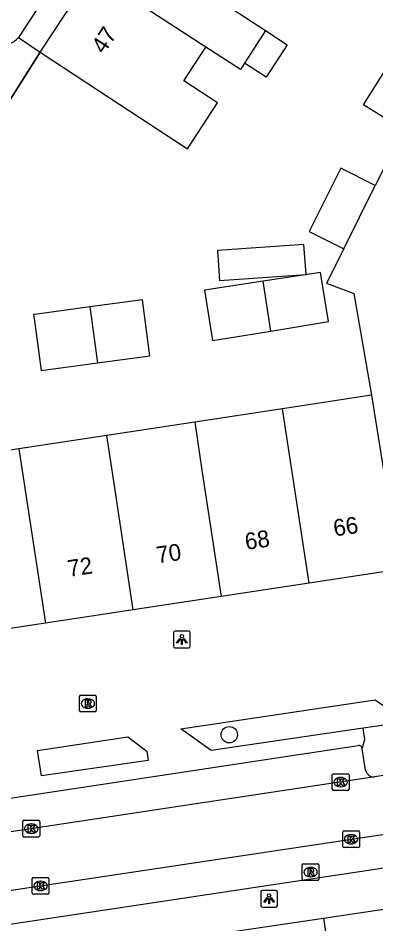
# Model space of a CAD drawing. Extents: x 159280 to 160375, y 384531 to 385872.
# Drawn here: x 159769.6 to 159791, y 384897 to 384951.1 of the extents above; entities that cross this region are included whole.
import ezdxf

# ---------------------------------------------------------------- set-up
doc = ezdxf.new("R2010")
doc.units = 0
for name, color, linetype in [('IMGEO_Boom', 7, 'Continuous'), ('IMGEO_Haag', 7, 'Continuous'), ('IMGEO_Kolk', 7, 'Continuous'), ('IMGEO_Lichtpunt', 7, 'Continuous'), ('IMGEO_Muur', 7, 'Continuous'), ('IMGEO_Pand', 7, 'Continuous'), ('IMGEO_Pand_nummerreeks', 7, 'Continuous'), ('IMGEO_Parkeervlak_open', 7, 'Continuous'), ('IMGEO_Rijbaan_lokaal_open', 7, 'Continuous'), ('IMGEO_Rioolput', 7, 'Continuous'), ('IMGEO_Voetpad_open', 7, 'Continuous')]:
    doc.layers.add(name, color=color, linetype=linetype)

msp = doc.modelspace()

# ---------------------------------------------------------------- linework, layer by layer
at = {"layer": 'IMGEO_Boom'}
msp.add_circle((159782.236, 384908.32), 0.489, dxfattribs=at)
at = {"layer": 'IMGEO_Haag'}
msp.add_lwpolyline([(159792.774, 384909.079), (159790.241, 384908.709)], dxfattribs=at)
at = {"layer": 'IMGEO_Kolk'}
for p, q in [((159788.4, 384905.067), (159788.4, 384905.919)), ((159788.475, 384905.993), (159789.327, 384905.993)), ((159788.888, 384905.773), (159788.913, 384905.773)), ((159789.401, 384905.919), (159789.401, 384905.067)), ((159788.911, 384905.213), (159788.886, 384905.213)), ((159789.327, 384904.993), (159788.475, 384904.993)), ((159769.891, 384902.283), (159769.891, 384903.135)), ((159769.966, 384903.209), (159770.818, 384903.209)), ((159770.379, 384902.989), (159770.404, 384902.989)), ((159770.892, 384903.135), (159770.892, 384902.283)), ((159770.402, 384902.429), (159770.377, 384902.429)), ((159789.027, 384901.652), (159789.027, 384902.504)), ((159789.102, 384902.578), (159789.954, 384902.578)), ((159790.028, 384902.504), (159790.028, 384901.652)), ((159770.818, 384902.209), (159769.966, 384902.209)), ((159789.515, 384902.358), (159789.54, 384902.358)), ((159789.954, 384901.578), (159789.102, 384901.578)), ((159789.538, 384901.798), (159789.513, 384901.798)), ((159770.518, 384899.79), (159771.37, 384899.79)), ((159770.443, 384898.864), (159770.443, 384899.716)), ((159770.931, 384899.57), (159770.956, 384899.57)), ((159771.444, 384899.716), (159771.444, 384898.864)), ((159771.37, 384898.79), (159770.518, 384898.79)), ((159770.954, 384899.01), (159770.929, 384899.01))]:
    msp.add_line(p, q, dxfattribs=at)
for points in [[(159788.4, 384905.067), (159788.4, 384905.919)], [(159788.475, 384905.993), (159789.327, 384905.993)], [(159788.721, 384905.693), (159788.844, 384905.693), (159788.844, 384905.542), (159788.974, 384905.693), (159789.138, 384905.693), (159788.992, 384905.542), (159789.145, 384905.293), (159788.993, 384905.293), (159788.908, 384905.457), (159788.844, 384905.39), (159788.844, 384905.293), (159788.721, 384905.293), (159788.721, 384905.693)], [(159789.401, 384905.919), (159789.401, 384905.067)], [(159789.327, 384904.993), (159788.475, 384904.993)], [(159769.891, 384902.283), (159769.891, 384903.135)], [(159769.966, 384903.209), (159770.818, 384903.209)], [(159770.892, 384903.135), (159770.892, 384902.283)], [(159770.212, 384902.909), (159770.335, 384902.909), (159770.335, 384902.758), (159770.465, 384902.909), (159770.629, 384902.909), (159770.483, 384902.758), (159770.636, 384902.509), (159770.484, 384902.509), (159770.399, 384902.673), (159770.335, 384902.606), (159770.335, 384902.509), (159770.212, 384902.509), (159770.212, 384902.909)], [(159789.027, 384901.652), (159789.027, 384902.504)], [(159789.102, 384902.578), (159789.954, 384902.578)], [(159790.028, 384902.504), (159790.028, 384901.652)], [(159770.818, 384902.209), (159769.966, 384902.209)], [(159789.348, 384902.278), (159789.471, 384902.278), (159789.471, 384902.127), (159789.601, 384902.278), (159789.765, 384902.278), (159789.619, 384902.127), (159789.772, 384901.878), (159789.62, 384901.878), (159789.535, 384902.042), (159789.471, 384901.975), (159789.471, 384901.878), (159789.348, 384901.878), (159789.348, 384902.278)], [(159789.954, 384901.578), (159789.102, 384901.578)], [(159770.518, 384899.79), (159771.37, 384899.79)], [(159770.443, 384898.864), (159770.443, 384899.716)], [(159770.764, 384899.49), (159770.887, 384899.49), (159770.887, 384899.339), (159771.017, 384899.49), (159771.181, 384899.49), (159771.035, 384899.339), (159771.188, 384899.09), (159771.036, 384899.09), (159770.951, 384899.254), (159770.887, 384899.187), (159770.887, 384899.09), (159770.764, 384899.09), (159770.764, 384899.49)], [(159771.444, 384899.716), (159771.444, 384898.864)], [(159771.37, 384898.79), (159770.518, 384898.79)]]:
    msp.add_lwpolyline(points, dxfattribs=at)
for centre, start, end in [((159788.477, 384905.917), 91.552, 178.448), ((159788.477, 384905.917), 91.552, 178.448), ((159789.325, 384905.917), 1.552, 88.448), ((159789.325, 384905.917), 1.552, 88.448), ((159788.477, 384905.069), 181.552, 268.448), ((159788.477, 384905.069), 181.552, 268.448), ((159789.325, 384905.069), 271.552, 358.448), ((159789.325, 384905.069), 271.552, 358.448), ((159769.968, 384903.133), 91.552, 178.448), ((159769.968, 384903.133), 91.552, 178.448), ((159770.816, 384903.133), 1.552, 88.448), ((159770.816, 384903.133), 1.552, 88.448), ((159789.104, 384902.502), 91.552, 178.448), ((159789.104, 384902.502), 91.552, 178.448), ((159789.952, 384902.502), 1.552, 88.448), ((159789.952, 384902.502), 1.552, 88.448), ((159769.968, 384902.285), 181.552, 268.448), ((159769.968, 384902.285), 181.552, 268.448), ((159770.816, 384902.285), 271.552, 358.448), ((159770.816, 384902.285), 271.552, 358.448), ((159789.104, 384901.654), 181.552, 268.448), ((159789.104, 384901.654), 181.552, 268.448), ((159789.952, 384901.654), 271.552, 358.448), ((159789.952, 384901.654), 271.552, 358.448), ((159770.52, 384899.714), 91.552, 178.448), ((159770.52, 384899.714), 91.552, 178.448), ((159771.368, 384899.714), 1.552, 88.448), ((159771.368, 384899.714), 1.552, 88.448), ((159770.52, 384898.866), 181.552, 268.448), ((159770.52, 384898.866), 181.552, 268.448), ((159771.368, 384898.866), 271.552, 358.448), ((159771.368, 384898.866), 271.552, 358.448)]:
    msp.add_arc(centre, 0.0765, start, end, dxfattribs=at)
for centre, major_axis, ratio, start_param, end_param in [((159788.887, 384905.493), (-0.387, 0.002), 0.722429, 4.712389, 7.853982), ((159788.912, 384905.493), (-0.39, 0.002), 0.717154, 1.570796, 4.712389), ((159770.378, 384902.709), (-0.387, 0.002), 0.722429, 4.712389, 7.853982), ((159770.403, 384902.709), (-0.39, 0.002), 0.717154, 1.570796, 4.712389), ((159789.514, 384902.078), (-0.387, 0.002), 0.722429, 4.712389, 7.853982), ((159789.539, 384902.078), (-0.39, 0.002), 0.717154, 1.570796, 4.712389), ((159770.93, 384899.29), (-0.387, 0.002), 0.722429, 4.712389, 7.853982), ((159770.955, 384899.29), (-0.39, 0.002), 0.717154, 1.570796, 4.712389)]:
    msp.add_ellipse(centre, major_axis=major_axis, ratio=ratio, start_param=start_param, end_param=end_param, dxfattribs=at)
at = {"layer": 'IMGEO_Lichtpunt'}
for p, q in [((159778.901, 384914.415), (159778.901, 384913.608)), ((159778.901, 384914.415), (159778.901, 384913.608)), ((159779.803, 384914.51), (159778.995, 384914.51)), ((159779.803, 384914.51), (159778.995, 384914.51)), ((159779.897, 384913.608), (159779.897, 384914.415)), ((159779.897, 384913.608), (159779.897, 384914.415)), ((159778.995, 384913.514), (159779.803, 384913.514)), ((159778.995, 384913.514), (159779.803, 384913.514)), ((159784.121, 384898.926), (159784.121, 384898.119)), ((159784.121, 384898.926), (159784.121, 384898.119)), ((159785.023, 384899.021), (159784.215, 384899.021)), ((159785.023, 384899.021), (159784.215, 384899.021)), ((159785.117, 384898.119), (159785.117, 384898.926)), ((159785.117, 384898.119), (159785.117, 384898.926)), ((159784.215, 384898.025), (159785.023, 384898.025)), ((159784.215, 384898.025), (159785.023, 384898.025))]:
    msp.add_line(p, q, dxfattribs=at)
for points in [[(159779.275, 384914.079), (159779.314, 384914.051), (159779.126, 384913.789), (159779.088, 384913.816), (159779.275, 384914.079)], [(159779.377, 384914.031), (159779.424, 384914.031), (159779.424, 384913.709), (159779.377, 384913.709), (159779.377, 384914.031)], [(159779.487, 384914.051), (159779.525, 384914.078), (159779.712, 384913.816), (159779.673, 384913.788), (159779.487, 384914.051)], [(159784.495, 384898.59), (159784.534, 384898.562), (159784.346, 384898.3), (159784.308, 384898.327), (159784.495, 384898.59)], [(159784.597, 384898.542), (159784.644, 384898.542), (159784.644, 384898.22), (159784.597, 384898.22), (159784.597, 384898.542)], [(159784.707, 384898.562), (159784.745, 384898.589), (159784.932, 384898.327), (159784.893, 384898.299), (159784.707, 384898.562)]]:
    msp.add_lwpolyline(points, dxfattribs=at)
for centre in [(159779.4, 384914.213), (159784.62, 384898.724)]:
    msp.add_circle(centre, 0.0994, dxfattribs=at)
for centre, start, end in [((159778.995, 384914.415), 90, 180), ((159778.995, 384914.415), 90, 180), ((159779.803, 384914.415), 0, 90), ((159779.803, 384914.415), 0, 90), ((159778.995, 384913.608), 180, 270), ((159778.995, 384913.608), 180, 270), ((159779.803, 384913.608), 270, 0), ((159779.803, 384913.608), 270, 360), ((159784.215, 384898.926), 90, 180), ((159784.215, 384898.926), 90, 180), ((159785.023, 384898.926), 0, 90), ((159785.023, 384898.926), 0, 90), ((159784.215, 384898.119), 180, 270), ((159784.215, 384898.119), 180, 270), ((159785.023, 384898.119), 270, 0), ((159785.023, 384898.119), 270, 360)]:
    msp.add_arc(centre, 0.0946, start, end, dxfattribs=at)
at = {"layer": 'IMGEO_Muur'}
msp.add_lwpolyline([(159770.929, 384949.108), (159765.907, 384941.222)], dxfattribs=at)
at = {"layer": 'IMGEO_Pand'}
for points in [[(159783.847, 384954.019), (159782.357, 384951.743), (159784.413, 384950.398)], [(159770.929, 384949.108), (159774.024, 384953.837)], [(159780.832, 384949.413), (159774.024, 384953.837)], [(159784.413, 384950.398), (159785.707, 384949.551), (159784.441, 384947.616), (159783.147, 384948.462)], [(159784.413, 384950.398), (159783.147, 384948.462)], [(159770.929, 384949.108), (159775.112, 384946.37), (159779.735, 384943.345), (159781.53, 384946.088), (159779.518, 384947.406), (159780.832, 384949.413)], [(159783.147, 384948.462), (159782.9, 384948.085), (159780.832, 384949.413)], [(159793.073, 384944.212), (159790.271, 384945.97), (159791.981, 384948.696)], [(159790.972, 384941.144), (159788.911, 384942.175), (159787.021, 384938.396), (159789.083, 384937.366)], [(159789.083, 384937.366), (159790.972, 384941.144)], [(159786.828, 384935.835), (159786.704, 384937.619), (159781.525, 384937.258), (159781.65, 384935.474), (159786.828, 384935.835)], [(159784.72, 384932.447), (159788.177, 384933.013), (159787.697, 384935.949), (159784.268, 384935.425)], [(159784.268, 384935.425), (159780.748, 384934.887), (159781.241, 384931.878), (159784.72, 384932.447)], [(159784.72, 384932.447), (159784.268, 384935.425)], [(159773.9, 384933.887), (159770.743, 384933.464), (159770.53, 384933.435), (159770.563, 384933.19), (159770.979, 384930.087), (159774.348, 384930.539)], [(159774.348, 384930.539), (159777.485, 384930.96), (159777.037, 384934.308), (159773.9, 384933.887)], [(159773.9, 384933.887), (159774.348, 384930.539)], [(159790.742, 384928.614), (159785.425, 384927.806)], [(159790.742, 384928.614), (159791.633, 384923.146), (159792.385, 384918.202)], [(159785.425, 384927.806), (159780.167, 384927.006)], [(159787.009, 384917.385), (159785.862, 384924.93), (159785.425, 384927.806)], [(159780.167, 384927.006), (159774.909, 384926.207)], [(159780.167, 384927.006), (159780.604, 384924.131), (159781.751, 384916.585)], [(159774.909, 384926.207), (159769.651, 384925.407)], [(159776.493, 384915.786), (159775.346, 384923.332), (159774.909, 384926.207)], [(159769.651, 384925.407), (159764.393, 384924.608)], [(159769.651, 384925.407), (159770.088, 384922.532), (159771.234, 384914.986)], [(159792.385, 384918.202), (159787.009, 384917.385)], [(159787.009, 384917.385), (159781.751, 384916.585)], [(159781.751, 384916.585), (159776.493, 384915.786)], [(159776.493, 384915.786), (159771.234, 384914.986)], [(159771.234, 384914.986), (159765.976, 384914.186)], [(159787.883, 384897.359), (159793.086, 384898.132)], [(159782.479, 384896.556), (159787.883, 384897.359)], [(159787.883, 384897.359), (159789.458, 384886.766)]]:
    msp.add_lwpolyline(points, dxfattribs=at)
at = {"layer": 'IMGEO_Parkeervlak_open'}
msp.add_lwpolyline([(159790.395, 384906.199), (159790.19, 384907.473)], dxfattribs=at)
msp.add_arc((159790.891, 384906.304), 0.507, 191.954, 275.1908, dxfattribs=at)
at = {"layer": 'IMGEO_Rijbaan_lokaal_open'}
for points in [[(159766.651, 384898.646), (159819.621, 384906.592)], [(159790.937, 384905.799), (159766.12, 384902.067)], [(159793.009, 384906.124), (159790.937, 384905.799)]]:
    msp.add_lwpolyline(points, dxfattribs=at)
at = {"layer": 'IMGEO_Rioolput'}
for p, q in [((159773.274, 384909.762), (159773.274, 384910.614)), ((159773.349, 384910.688), (159774.201, 384910.688)), ((159774.275, 384910.614), (159774.275, 384909.762)), ((159773.762, 384910.468), (159773.787, 384910.468)), ((159774.201, 384909.688), (159773.349, 384909.688)), ((159773.785, 384909.908), (159773.76, 384909.908)), ((159786.601, 384899.687), (159786.601, 384900.539)), ((159786.676, 384900.613), (159787.528, 384900.613)), ((159787.089, 384900.393), (159787.114, 384900.393)), ((159787.602, 384900.539), (159787.602, 384899.687)), ((159787.112, 384899.833), (159787.087, 384899.833)), ((159787.528, 384899.613), (159786.676, 384899.613))]:
    msp.add_line(p, q, dxfattribs=at)
for points in [[(159773.274, 384909.762), (159773.274, 384910.614)], [(159773.349, 384910.688), (159774.201, 384910.688)], [(159774.275, 384910.614), (159774.275, 384909.762)], [(159773.863, 384910.386), (159773.611, 384910.388), (159773.611, 384909.988)], [(159773.611, 384909.988), (159773.735, 384909.988), (159773.735, 384910.15), (159773.746, 384910.15)], [(159773.789, 384910.307), (159773.735, 384910.307), (159773.735, 384910.226)], [(159773.735, 384910.226), (159773.787, 384910.226)], [(159773.793, 384910.121), (159773.864, 384909.988), (159774.004, 384909.988), (159773.939, 384910.114)], [(159774.201, 384909.688), (159773.349, 384909.688)], [(159786.601, 384899.687), (159786.601, 384900.539)], [(159786.676, 384900.613), (159787.528, 384900.613)], [(159787.19, 384900.311), (159786.938, 384900.313), (159786.938, 384899.913)], [(159787.602, 384900.539), (159787.602, 384899.687)], [(159786.938, 384899.913), (159787.062, 384899.913), (159787.062, 384900.075), (159787.073, 384900.075)], [(159787.116, 384900.232), (159787.062, 384900.232), (159787.062, 384900.151)], [(159787.062, 384900.151), (159787.114, 384900.151)], [(159787.12, 384900.046), (159787.191, 384899.913), (159787.331, 384899.913), (159787.266, 384900.039)], [(159787.528, 384899.613), (159786.676, 384899.613)]]:
    msp.add_lwpolyline(points, dxfattribs=at)
for centre, radius, start, end in [((159773.351, 384910.612), 0.0765, 91.552, 178.448), ((159773.351, 384910.612), 0.0765, 91.552, 178.448), ((159774.199, 384910.612), 0.0765, 1.552, 88.448), ((159774.199, 384910.612), 0.0765, 1.552, 88.448), ((159773.745, 384910.097), 0.0533, 26.0293, 88.6989), ((159773.771, 384910.415), 0.19, 274.7715, 282.9687), ((159773.795, 384910.211), 0.0964, 77.0061, 93.1865), ((159773.809, 384910.268), 0.0378, 276.6634, 79.6772), ((159773.862, 384910.276), 0.109, 350.3612, 89.416), ((159773.86, 384910.276), 0.112, 277.5842, 350.9817), ((159773.844, 384910.061), 0.108, 29.5134, 73.7905), ((159773.351, 384909.764), 0.0765, 181.552, 268.448), ((159773.351, 384909.764), 0.0765, 181.552, 268.448), ((159774.199, 384909.764), 0.0765, 271.552, 358.448), ((159774.199, 384909.764), 0.0765, 271.552, 358.448), ((159786.678, 384900.537), 0.0765, 91.552, 178.448), ((159786.678, 384900.537), 0.0765, 91.552, 178.448), ((159787.189, 384900.201), 0.109, 350.3612, 89.416), ((159787.526, 384900.537), 0.0765, 1.552, 88.448), ((159787.526, 384900.537), 0.0765, 1.552, 88.448), ((159787.072, 384900.022), 0.0533, 26.0293, 88.6989), ((159787.098, 384900.34), 0.19, 274.7715, 282.9687), ((159787.122, 384900.136), 0.0964, 77.0061, 93.1865), ((159787.136, 384900.193), 0.0378, 276.6634, 79.6772), ((159787.187, 384900.201), 0.112, 277.5842, 350.9817), ((159787.171, 384899.986), 0.108, 29.5134, 73.7905), ((159786.678, 384899.689), 0.0765, 181.552, 268.448), ((159786.678, 384899.689), 0.0765, 181.552, 268.448), ((159787.526, 384899.689), 0.0765, 271.552, 358.448), ((159787.526, 384899.689), 0.0765, 271.552, 358.448)]:
    msp.add_arc(centre, radius, start, end, dxfattribs=at)
for centre, major_axis, ratio, start_param, end_param in [((159773.761, 384910.188), (-0.387, 0.002), 0.722429, 4.712389, 7.853982), ((159773.786, 384910.188), (-0.39, 0.002), 0.717154, 1.570796, 4.712389), ((159787.088, 384900.113), (-0.387, 0.002), 0.722429, 4.712389, 7.853982), ((159787.113, 384900.113), (-0.39, 0.002), 0.717154, 1.570796, 4.712389)]:
    msp.add_ellipse(centre, major_axis=major_axis, ratio=ratio, start_param=start_param, end_param=end_param, dxfattribs=at)
at = {"layer": 'IMGEO_Voetpad_open'}
for points in [[(159775.716, 384959.296), (159769.626, 384949.995)], [(159769.626, 384949.995), (159770.929, 384949.108)], [(159755.541, 384925.277), (159763.207, 384937.063), (159764.832, 384939.535), (159765.907, 384941.222), (159770.929, 384949.108)], [(159793.073, 384944.212), (159791.675, 384942.55), (159790.972, 384941.144)], [(159789.083, 384937.366), (159788.05, 384935.3), (159789.699, 384934.688), (159790.742, 384928.614)], [(159790.241, 384908.709), (159781.148, 384907.379), (159779.345, 384908.684), (159790.958, 384910.411), (159792.758, 384909.174), (159792.774, 384909.079)], [(159790.19, 384907.473), (159790.349, 384908.031), (159790.241, 384908.709)], [(159770.762, 384907.381), (159776.171, 384908.191), (159777.308, 384907.348), (159777.386, 384906.778), (159771.004, 384905.86), (159770.762, 384907.381)], [(159748.286, 384901.388), (159789.944, 384907.679)], [(159744.327, 384893.267), (159819.28, 384904.555)]]:
    msp.add_lwpolyline(points, dxfattribs=at)
for centre, radius, start, end in [((159768.803, 384950.631), 1.04, 282.4499, 322.3314), ((159789.977, 384907.469), 0.213, 1.059, 99.0555)]:
    msp.add_arc(centre, radius, start, end, dxfattribs=at)

# ---------------------------------------------------------------- texts
at = {"layer": 'IMGEO_Pand_nummerreeks'}
for s, rotation, p in [('47', 56.7941, (159774.746, 384948.949)), ('66', 8.646, (159788.54, 384920.166)), ('68', 8.6459, (159783.246, 384919.361)), ('70', 8.6459, (159777.949, 384918.555)), ('72', 8.6459, (159772.645, 384917.749))]:
    msp.add_text(s, height=1, rotation=rotation, dxfattribs=at).set_placement(p)

doc.saveas('drawing.dxf')
